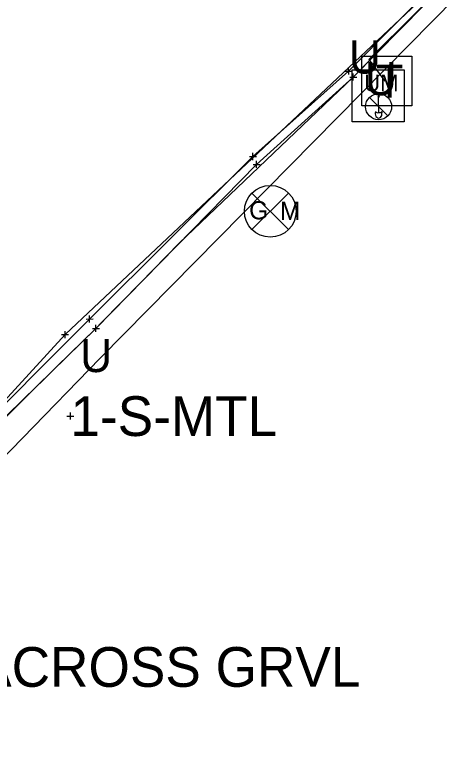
# Model space of a CAD drawing. Extents: x -1 to 1157254, y -1 to 2021979.
# Drawn here: x 1146429.5 to 1146509.6, y 2016345.7 to 2016480.3 of the extents above; entities that cross this region are included whole.
import ezdxf

# ---------------------------------------------------------------- set-up
doc = ezdxf.new("R2010")
doc.units = 0
for name, color, linetype in [('S_BUILDING_ANNOT', 7, 'Continuous'), ('S_CAL_CORNER', 7, 'Continuous'), ('S_CAL_CORNER_ANNOT', 7, 'Continuous'), ('S_CATCH_BASIN_ANNOT', 7, 'Continuous'), ('S_CONTOUR_MAJOR', 7, 'Continuous'), ('S_DRIVEWAY_ANNOT', 7, 'Continuous'), ('S_DROP_INLET', 7, 'Continuous'), ('S_FENCE', 7, 'Continuous'), ('S_GAS_PUMP_ISLAND_ANNOT', 7, 'Continuous'), ('S_GATE', 7, 'Continuous')]:
    doc.layers.add(name, color=color, linetype=linetype)

msp = doc.modelspace()

# ---------------------------------------------------------------- linework, layer by layer
at = {"layer": 'S_BUILDING_ANNOT'}
for p, q in [((1146489.97, 2016469.52), (1146489.96, 2016470.79)), ((1146489.33, 2016470.15), (1146490.6, 2016470.15)), ((1146489.96, 2016470.15), (1146489.96, 2016470.15)), ((1146490.8, 2016468.43), (1146490.8, 2016469.7)), ((1146490.16, 2016469.06), (1146491.43, 2016469.06)), ((1146490.8, 2016469.06), (1146490.8, 2016469.06)), ((1146471.99, 2016454.66), (1146473.26, 2016454.66)), ((1146472.62, 2016454.02), (1146472.62, 2016455.3)), ((1146472.62, 2016454.66), (1146472.62, 2016454.66)), ((1146472.65, 2016453.24), (1146473.92, 2016453.24)), ((1146473.29, 2016452.6), (1146473.28, 2016453.88)), ((1146473.28, 2016453.24), (1146473.28, 2016453.24)), ((1146442.42, 2016425.22), (1146443.7, 2016425.23)), ((1146443.06, 2016424.59), (1146443.06, 2016425.86)), ((1146443.06, 2016425.22), (1146443.06, 2016425.22)), ((1146443.57, 2016423.53), (1146444.84, 2016423.53)), ((1146444.21, 2016422.89), (1146444.21, 2016424.17)), ((1146444.21, 2016423.53), (1146444.21, 2016423.53)), ((1146438, 2016422.41), (1146439.27, 2016422.41)), ((1146438.63, 2016421.77), (1146438.63, 2016423.04)), ((1146438.63, 2016422.41), (1146438.63, 2016422.41)), ((1146438.96, 2016407.63), (1146440.23, 2016407.64)), ((1146439.59, 2016407), (1146439.59, 2016408.27)), ((1146439.59, 2016407.63), (1146439.59, 2016407.63))]:
    msp.add_line(p, q, dxfattribs=at)
at = {"layer": 'S_CAL_CORNER'}
for p, q in [((1146493.73, 2016465.36), (1146497.06, 2016462.02)), ((1146495.24, 2016465.58), (1146495.55, 2016465.58)), ((1146495.39, 2016463.69), (1146495.39, 2016465.43)), ((1146495.39, 2016463.69), (1146495.39, 2016462.63)), ((1146494.8, 2016462.79), (1146494.79, 2016462.6)), ((1146495.99, 2016462.79), (1146496, 2016462.57))]:
    msp.add_line(p, q, dxfattribs=at)
msp.add_lwpolyline([(1146490.63, 2016470.35), (1146500.04, 2016470.35), (1146500.04, 2016460.94), (1146490.63, 2016460.94)], close=True, dxfattribs=at)
msp.add_circle((1146495.39, 2016463.69), 2.36, dxfattribs=at)
for centre, radius, start, end in [((1146495.39, 2016465.58), 0.156, 180, 0), ((1146495.22, 2016463.18), 0.58, 223.1344, 287.472), ((1146495.57, 2016463.19), 0.58, 252.528, 316.8656)]:
    msp.add_arc(centre, radius, start, end, dxfattribs=at)
msp.add_ellipse((1146495.39, 2016462.45), major_axis=(0, -0.82), ratio=0.744362, start_param=4.519801, end_param=8.000179, dxfattribs=at)
at = {"layer": 'S_CAL_CORNER_ANNOT'}
for p, q in [((1146472.46, 2016441.43), (1146479.08, 2016448.05)), ((1146472.46, 2016448.05), (1146479.08, 2016441.43))]:
    msp.add_line(p, q, dxfattribs=at)
msp.add_circle((1146475.77, 2016444.74), 4.68, dxfattribs=at)
at = {"layer": 'S_CATCH_BASIN_ANNOT'}
msp.add_lwpolyline([(1146492.38, 2016463.82), (1146492.38, 2016472.82), (1146501.38, 2016472.82), (1146501.38, 2016463.82)], close=True, dxfattribs=at)
at = {"layer": 'S_DRIVEWAY_ANNOT'}
for points in [[(1146608.7, 2016587.9), (1146607.49, 2016587.16), (1146594.9, 2016575.38), (1146574.42, 2016554.17), (1146552.2, 2016532.83), (1146524.14, 2016504.64), (1146489.96, 2016470.15), (1146472.62, 2016454.66), (1146443.06, 2016425.22), (1146419.92, 2016402.09), (1146386.65, 2016369.64)], [(1146609.58, 2016587.1), (1146608.78, 2016585.95), (1146596.5, 2016573.76), (1146575.86, 2016552.68), (1146553.36, 2016531.33), (1146525.01, 2016503.84), (1146490.8, 2016469.06), (1146473.28, 2016453.24), (1146444.21, 2016423.53), (1146420.15, 2016400.05), (1146385.91, 2016365.71)]]:
    msp.add_lwpolyline(points, dxfattribs=at)
at = {"layer": 'S_DROP_INLET'}
for points in [[(1146690.18, 2016667.93), (1146635.88, 2016622.11), (1146544.84, 2016523.22), (1146493.62, 2016472.25), (1146496.51, 2016468.3)], [(1146673.52, 2016650.06), (1146641.67, 2016617.07), (1146543.75, 2016518.41), (1146444.99, 2016418.15), (1146374.63, 2016345.67)]]:
    msp.add_lwpolyline(points, dxfattribs=at)
at = {"layer": 'S_FENCE'}
msp.add_lwpolyline([(1146690.44, 2016667.45), (1146636.41, 2016621.57), (1146545.52, 2016523.15), (1146438.63, 2016422.41), (1146376.05, 2016354.06)], dxfattribs=at)
at = {"layer": 'S_GAS_PUMP_ISLAND_ANNOT'}
msp.add_lwpolyline([(1146332.97, 2016363.28), (1146335.28, 2016365.15), (1146343.05, 2016371.45), (1146385.91, 2016365.71), (1146391.92, 2016371.74), (1146398.97, 2016378.82), (1146406.03, 2016385.9), (1146437.05, 2016416.55), (1146444.21, 2016423.53), (1146445.31, 2016424.66), (1146452.3, 2016431.8), (1146459.3, 2016438.95), (1146490.8, 2016469.06), (1146496.98, 2016475.35), (1146503.99, 2016482.47)], dxfattribs=at)

# ---------------------------------------------------------------- texts
at = {"layer": 'S_CAL_CORNER'}
msp.add_text('UM', height=2.999, dxfattribs=at).set_placement((1146492.77, 2016466.47))
at = {"layer": 'S_CAL_CORNER_ANNOT'}
for s, p in [('G', (1146471.95, 2016443.28)), ('M', (1146477.52, 2016443.17))]:
    msp.add_text(s, height=3.3, dxfattribs=at).set_placement(p)
at = {"layer": 'S_CATCH_BASIN_ANNOT'}
msp.add_text('T', height=6, dxfattribs=at).set_placement((1146494.94, 2016465.32))
at = {"layer": 'S_CONTOUR_MAJOR'}
for p in [(1146490, 2016469.7), (1146492.88, 2016465.76), (1146441.36, 2016415.61)]:
    msp.add_text('U', height=6, dxfattribs=at).set_placement(p)
at = {"layer": 'S_GATE'}
for s, p in [('1-S-MTL', (1146439.59, 2016404.03)), ('DL RUNS ACROSS GRVL', (1146377.6, 2016358.59))]:
    msp.add_text(s, height=7.2, dxfattribs=at).set_placement(p)

doc.saveas('drawing.dxf')
